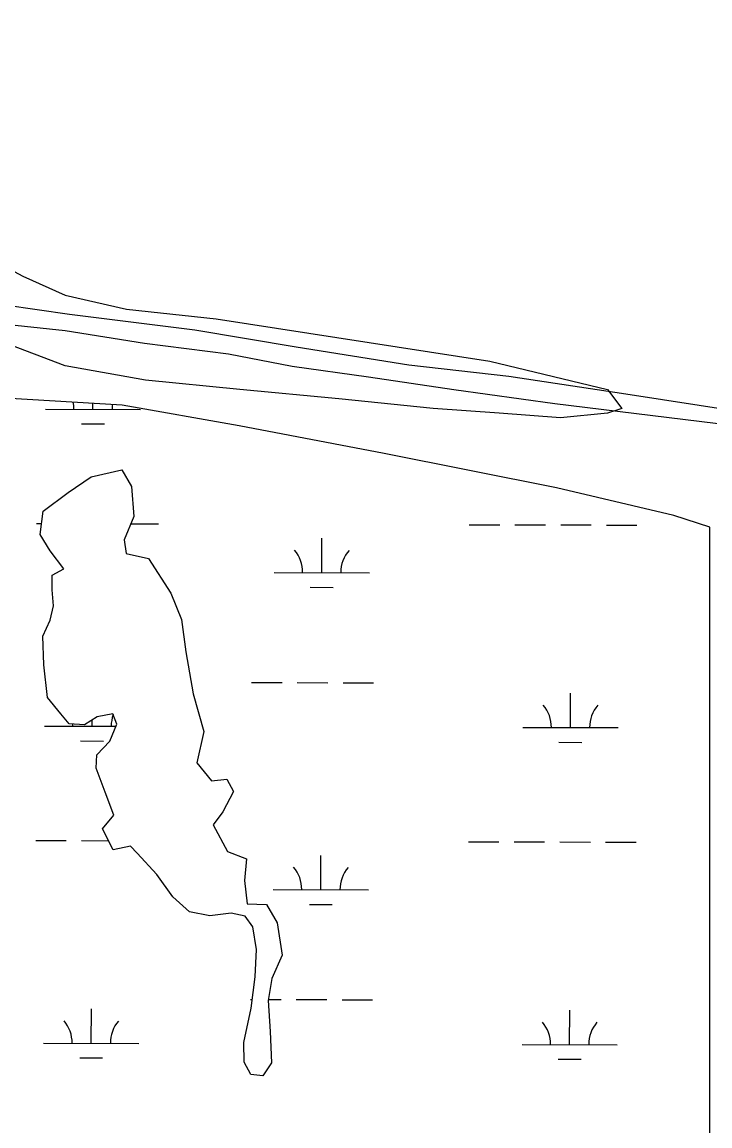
# Model space of a CAD drawing. Extents: x 3161615 to 3199515, y 867541 to 892976.
# Drawn here: x 3187756 to 3188477, y 874142 to 875300 of the extents above; entities that cross this region are included whole.
import ezdxf

# ---------------------------------------------------------------- set-up
doc = ezdxf.new("R2010")
doc.units = 0
for name, color, linetype in [('V-ROAD-CNTR', 7, 'Continuous'), ('V-SITE-VEGE', 7, 'Continuous'), ('V-TOPO-SHOR', 7, 'Continuous'), ('V-WETL-SWMP', 7, 'Continuous')]:
    doc.layers.add(name, color=color, linetype=linetype)

msp = doc.modelspace()

# ---------------------------------------------------------------- linework, layer by layer
at = {"layer": 'V-ROAD-CNTR'}
msp.add_lwpolyline([(3187370.2, 875389.5), (3187351.1, 875267.7), (3187324.2, 875062.6), (3187398, 875050.5), (3187499, 875036.1), (3187606.5, 875020.7), (3187703.1, 875008.2), (3187805.3, 874993.4), (3187936.8, 874977), (3188043, 874959.2), (3188161.4, 874940.1), (3188266.3, 874928.3), (3188389, 874909.7), (3188504.4, 874891.8)], dxfattribs=at)
at = {"layer": 'V-SITE-VEGE'}
for p, q in [((3187702, 875062.8), (3187756.4, 875033.1)), ((3187756.4, 875033.1), (3187800.9, 875013.3)), ((3187800.9, 875013.3), (3187865.2, 874998.5)), ((3187865.2, 874998.5), (3187959.2, 874988.6)), ((3187959.2, 874988.6), (3188246.2, 874944)), ((3187800.9, 874939.1), (3187736.6, 874963.8)), ((3187885, 874924.2), (3187800.9, 874939.1)), ((3188246.2, 874944), (3188369.9, 874914.3)), ((3187984, 874914.3), (3187885, 874924.2)), ((3188087.9, 874904.4), (3187984, 874914.3)), ((3188369.9, 874914.3), (3188384.7, 874894.5)), ((3188186.8, 874894.5), (3188087.9, 874904.4)), ((3188256.1, 874889.6), (3188186.8, 874894.5)), ((3188320.4, 874884.6), (3188256.1, 874889.6)), ((3188369.9, 874889.6), (3188320.4, 874884.6)), ((3188384.7, 874894.5), (3188369.9, 874889.6)), ((3187828.2, 874822.8), (3187860.1, 874829.9)), ((3187860.1, 874829.9), (3187870.3, 874812.7)), ((3187803.9, 874806.3), (3187828.2, 874822.8)), ((3187777.6, 874786.8), (3187803.9, 874806.3)), ((3187870.3, 874812.7), (3187872.7, 874780.9)), ((3187774.7, 874762.2), (3187777.6, 874786.8)), ((3187872.7, 874780.9), (3187862.6, 874756.6)), ((3187785, 874745), (3187774.7, 874762.2)), ((3187862.6, 874756.6), (3187864.9, 874742.4)), ((3187799.5, 874726), (3187785, 874745)), ((3187864.9, 874742.4), (3187888.2, 874737.1)), ((3187888.2, 874737.1), (3187911.7, 874700.6)), ((3187787.3, 874719.6), (3187799.5, 874726)), ((3187787, 874704), (3187787.3, 874719.6)), ((3187788.6, 874687.3), (3187787, 874704)), ((3187911.7, 874700.6), (3187922.7, 874673)), ((3187784.9, 874672.3), (3187788.6, 874687.3)), ((3187777.4, 874655.4), (3187784.9, 874672.3)), ((3187922.7, 874673), (3187927.5, 874639.2)), ((3187778.4, 874625.4), (3187777.4, 874655.4)), ((3187927.5, 874639.2), (3187935, 874594.9)), ((3187782.4, 874591.3), (3187778.4, 874625.4)), ((3187796.4, 874573.9), (3187782.4, 874591.3)), ((3187935, 874594.9), (3187946.4, 874555.5)), ((3187805.1, 874563.5), (3187796.4, 874573.9)), ((3187821, 874562.6), (3187805.1, 874563.5)), ((3187834.3, 874570.8), (3187821, 874562.6)), ((3187850.9, 874574), (3187834.3, 874570.8)), ((3187847.6, 874545.2), (3187855.1, 874563.1)), ((3187855.1, 874563.1), (3187850.9, 874574)), ((3187946.4, 874555.5), (3187939, 874522.7)), ((3187834, 874530.9), (3187847.6, 874545.2)), ((3187833.5, 874517.1), (3187834, 874530.9)), ((3187842.7, 874491.7), (3187833.5, 874517.1)), ((3187939, 874522.7), (3187954.5, 874503.7)), ((3187954.5, 874503.7), (3187970.5, 874505.5)), ((3187970.5, 874505.5), (3187977.5, 874492.4)), ((3187851.8, 874467.6), (3187842.7, 874491.7)), ((3187977.5, 874492.4), (3187966.1, 874471.2)), ((3187966.1, 874471.2), (3187956, 874457.5)), ((3187839.8, 874453.5), (3187851.8, 874467.6)), ((3187851.2, 874431.4), (3187839.8, 874453.5)), ((3187956, 874457.5), (3187971.2, 874429.4)), ((3187869.4, 874435.3), (3187851.2, 874431.4)), ((3187876.3, 874427.9), (3187869.4, 874435.3)), ((3187896.9, 874405.4), (3187876.3, 874427.9)), ((3187971.2, 874429.4), (3187991.1, 874421.7)), ((3187991.1, 874421.7), (3187988.9, 874399.2)), ((3187913.6, 874382), (3187896.9, 874405.4)), ((3187988.9, 874399.2), (3187991.7, 874374.8)), ((3187931.2, 874366.4), (3187913.6, 874382)), ((3187952.6, 874362.2), (3187931.2, 874366.4)), ((3187991.7, 874374.8), (3188011.9, 874374.1)), ((3188011.9, 874374.1), (3188023.4, 874354.8)), ((3187975, 874364.9), (3187952.6, 874362.2)), ((3187989.6, 874361.6), (3187975, 874364.9)), ((3187997.7, 874350.6), (3187989.6, 874361.6)), ((3188023.4, 874354.8), (3188028.3, 874320.9)), ((3188001.7, 874326.6), (3187997.7, 874350.6)), ((3188000, 874297.9), (3188001.7, 874326.6)), ((3188028.3, 874320.9), (3188017.7, 874296.4)), ((3187996.1, 874265.3), (3188000, 874297.9)), ((3188017.7, 874296.4), (3188013.8, 874273.3)), ((3188013.8, 874273.3), (3188016, 874240.6)), ((3187988.4, 874229.1), (3187996.1, 874265.3)), ((3188016, 874240.6), (3188017.4, 874207.9)), ((3187988.7, 874208.4), (3187988.4, 874229.1)), ((3187995.5, 874195.6), (3187988.7, 874208.4)), ((3188017.4, 874207.9), (3188008.2, 874194.1)), ((3188008.2, 874194.1), (3187995.5, 874195.6))]:
    msp.add_line(p, q, dxfattribs=at)
at = {"layer": 'V-TOPO-SHOR'}
for points in [[(3187354.7, 875384), (3187334.8, 875263), (3187318, 875156.4), (3187304.1, 875063.9), (3187315, 875039.9), (3187436.2, 875025.5), (3187523.3, 875013.7), (3187621.5, 874999.7), (3187705.4, 874986.4), (3187800.7, 874976.1), (3187883.9, 874963.1), (3187972.3, 874951.6), (3188038.9, 874938.8), (3188119.2, 874927.6), (3188208.7, 874914.5), (3188314.6, 874899.8), (3188397.3, 874889.6), (3188486, 874878.8)], [(3187799.5, 874726), (3187785, 874745), (3187774.7, 874762.2), (3187777.6, 874786.8), (3187803.9, 874806.3), (3187828.2, 874822.8), (3187860.1, 874829.9), (3187870.3, 874812.7), (3187872.7, 874780.9), (3187862.6, 874756.6), (3187864.9, 874742.4), (3187888.2, 874737.1), (3187911.8, 874700.6), (3187922.7, 874673)], [(3187796.4, 874573.9), (3187782.4, 874591.3), (3187778.4, 874625.4), (3187777.4, 874655.4), (3187784.9, 874672.3), (3187788.6, 874687.3), (3187787, 874704), (3187787.3, 874719.6), (3187799.5, 874726)], [(3187922.7, 874673), (3187927.5, 874639.2), (3187935, 874594.9), (3187946.4, 874555.5), (3187939, 874522.6), (3187954.5, 874503.7), (3187970.5, 874505.5), (3187977.5, 874492.4), (3187966.1, 874471.2), (3187956, 874457.5), (3187971.2, 874429.4), (3187991.1, 874421.7), (3187988.9, 874399.2), (3187991.7, 874374.8)], [(3187876.3, 874427.9), (3187869.4, 874435.3), (3187851.2, 874431.4), (3187839.8, 874453.5), (3187851.8, 874467.6), (3187842.7, 874491.7), (3187833.5, 874517.1), (3187834, 874530.9), (3187847.6, 874545.2), (3187855.1, 874563.1), (3187850.9, 874574), (3187834.3, 874570.8), (3187821, 874562.6), (3187805.1, 874563.5), (3187796.4, 874573.9)], [(3187988.4, 874229.1), (3187996.1, 874265.3), (3188000, 874297.9), (3188001.7, 874326.6), (3187997.7, 874350.6), (3187989.6, 874361.6), (3187975, 874364.9), (3187952.6, 874362.2), (3187931.2, 874366.4), (3187913.6, 874382), (3187896.9, 874405.4), (3187876.3, 874427.9)], [(3187991.7, 874374.8), (3188011.9, 874374.1), (3188023.4, 874354.8), (3188028.3, 874320.9), (3188017.7, 874296.4), (3188013.8, 874273.3), (3188016, 874240.6), (3188017.4, 874207.9), (3188008.2, 874194.1), (3187995.5, 874195.6), (3187988.7, 874208.4), (3187988.4, 874229.1)]]:
    msp.add_lwpolyline(points, dxfattribs=at)
at = {"layer": 'V-WETL-SWMP'}
for p, q in [((3187860.5, 874898), (3187737.5, 874905.2)), ((3187830, 874893.7), (3187830, 874899.8)), ((3187780, 874893.8), (3187880, 874893.5)), ((3187983.5, 874876.3), (3187860.5, 874898)), ((3187817.9, 874878.3), (3187841.9, 874878.2)), ((3188135.5, 874847.3), (3187983.5, 874876.3)), ((3188316.3, 874811.1), (3188135.5, 874847.3)), ((3187828.2, 874822.8), (3187860.1, 874829.9)), ((3187860.1, 874829.9), (3187870.3, 874812.7)), ((3187803.9, 874806.3), (3187828.2, 874822.8)), ((3187777.6, 874786.8), (3187803.9, 874806.3)), ((3187870.3, 874812.7), (3187872.7, 874780.9)), ((3188439.3, 874782.1), (3188316.3, 874811.1)), ((3187774.7, 874762.2), (3187777.6, 874786.8)), ((3187770.8, 874773.8), (3187776.1, 874773.8)), ((3187872.7, 874780.9), (3187862.6, 874756.6)), ((3187869.6, 874773.5), (3187898.8, 874773.4)), ((3188224.7, 874772.5), (3188256.7, 874772.4)), ((3188272.7, 874772.4), (3188304.7, 874772.3)), ((3188320.7, 874772.2), (3188352.7, 874772.2)), ((3188368.7, 874772.1), (3188400.7, 874772)), ((3188477.3, 874770), (3188439.3, 874782.1)), ((3187785, 874745), (3187774.7, 874762.2)), ((3188477.3, 872944.9), (3188477.3, 874770)), ((3187862.6, 874756.6), (3187864.9, 874742.4)), ((3188070, 874722.2), (3188070.1, 874758.2)), ((3187799.5, 874726), (3187785, 874745)), ((3187864.9, 874742.4), (3187888.2, 874737.1)), ((3187888.2, 874737.1), (3187911.8, 874700.6)), ((3187787.3, 874719.6), (3187799.5, 874726)), ((3187787, 874704), (3187787.3, 874719.6)), ((3188020, 874722.3), (3188120, 874722.1)), ((3187788.6, 874687.3), (3187787, 874704)), ((3188057.9, 874706.8), (3188081.9, 874706.7)), ((3187911.8, 874700.6), (3187922.7, 874673)), ((3187784.9, 874672.3), (3187788.6, 874687.3)), ((3187777.4, 874655.4), (3187784.9, 874672.3)), ((3187922.7, 874673), (3187927.5, 874639.2)), ((3187778.4, 874625.4), (3187777.4, 874655.4)), ((3187927.5, 874639.2), (3187935, 874594.9)), ((3187782.4, 874591.3), (3187778.4, 874625.4)), ((3187996.3, 874607), (3188028.3, 874606.9)), ((3188044.3, 874606.8), (3188076.3, 874606.7)), ((3188092.3, 874606.7), (3188124.3, 874606.6)), ((3187796.4, 874573.9), (3187782.4, 874591.3)), ((3187935, 874594.9), (3187946.4, 874555.5)), ((3188331, 874559.6), (3188331.1, 874595.6)), ((3187805.1, 874563.5), (3187796.4, 874573.9)), ((3187821, 874562.6), (3187805.1, 874563.5)), ((3187834.3, 874570.8), (3187821, 874562.6)), ((3187829.1, 874561), (3187829.1, 874567.6)), ((3187850.9, 874574), (3187834.3, 874570.8)), ((3187847.6, 874545.2), (3187855.1, 874563.1)), ((3187855.1, 874563.1), (3187850.9, 874574)), ((3187779.1, 874561.1), (3187854.2, 874560.9)), ((3187946.4, 874555.5), (3187939, 874522.6)), ((3188281, 874559.8), (3188381, 874559.5)), ((3187817, 874545.6), (3187841, 874545.5)), ((3187834, 874530.9), (3187847.6, 874545.2)), ((3188318.9, 874544.2), (3188342.9, 874544.1)), ((3187833.5, 874517.1), (3187834, 874530.9)), ((3187842.7, 874491.7), (3187833.5, 874517.1)), ((3187939, 874522.6), (3187954.5, 874503.7)), ((3187954.5, 874503.7), (3187970.5, 874505.5)), ((3187970.5, 874505.5), (3187977.5, 874492.4)), ((3187851.8, 874467.6), (3187842.7, 874491.7)), ((3187977.5, 874492.4), (3187966.1, 874471.2)), ((3187966.1, 874471.2), (3187956, 874457.5)), ((3187839.8, 874453.5), (3187851.8, 874467.6)), ((3187851.2, 874431.4), (3187839.8, 874453.5)), ((3187956, 874457.5), (3187971.2, 874429.4)), ((3187769.9, 874441.1), (3187801.9, 874441)), ((3187817.9, 874441), (3187846.3, 874440.9)), ((3187869.4, 874435.3), (3187851.2, 874431.4)), ((3187876.3, 874427.9), (3187869.4, 874435.3)), ((3188223.8, 874439.8), (3188255.8, 874439.7)), ((3188271.8, 874439.7), (3188303.8, 874439.6)), ((3188319.8, 874439.6), (3188351.8, 874439.5)), ((3188367.8, 874439.4), (3188399.8, 874439.4)), ((3187896.9, 874405.4), (3187876.3, 874427.9)), ((3187971.2, 874429.4), (3187991.1, 874421.7)), ((3188069.1, 874389.5), (3188069.2, 874425.5)), ((3187991.1, 874421.7), (3187988.9, 874399.2)), ((3187913.6, 874382), (3187896.9, 874405.4)), ((3187988.9, 874399.2), (3187991.7, 874374.8)), ((3188019.1, 874389.7), (3188119.1, 874389.4)), ((3187931.2, 874366.4), (3187913.6, 874382)), ((3187952.6, 874362.2), (3187931.2, 874366.4)), ((3187991.7, 874374.8), (3188011.9, 874374.1)), ((3188011.9, 874374.1), (3188023.4, 874354.8)), ((3188057, 874374.1), (3188081, 874374.1)), ((3187975, 874364.9), (3187952.6, 874362.2)), ((3187989.6, 874361.6), (3187975, 874364.9)), ((3187997.7, 874350.6), (3187989.6, 874361.6)), ((3188023.4, 874354.8), (3188028.3, 874320.9)), ((3188001.7, 874326.6), (3187997.7, 874350.6)), ((3188000, 874297.9), (3188001.7, 874326.6)), ((3188028.3, 874320.9), (3188017.7, 874296.4)), ((3187996.1, 874265.3), (3188000, 874297.9)), ((3188017.7, 874296.4), (3188013.8, 874273.3)), ((3187995.3, 874274.3), (3187997.2, 874274.3)), ((3188013.8, 874273.3), (3188016, 874240.6)), ((3188014, 874274.2), (3188027.3, 874274.2)), ((3188043.3, 874274.2), (3188075.3, 874274.1)), ((3188091.3, 874274), (3188123.3, 874273.9)), ((3187828.2, 874228.3), (3187828.3, 874264.3)), ((3187988.4, 874229.1), (3187996.1, 874265.3)), ((3188330.1, 874226.9), (3188330.2, 874262.9)), ((3188016, 874240.6), (3188017.4, 874207.9)), ((3187778.2, 874228.5), (3187878.2, 874228.2)), ((3187988.7, 874208.4), (3187988.4, 874229.1)), ((3188280.1, 874227.1), (3188380.1, 874226.8)), ((3187816.1, 874212.9), (3187840.1, 874212.9)), ((3187995.5, 874195.6), (3187988.7, 874208.4)), ((3188017.4, 874207.9), (3188008.2, 874194.1)), ((3188318, 874211.5), (3188342, 874211.5)), ((3188008.2, 874194.1), (3187995.5, 874195.6))]:
    msp.add_line(p, q, dxfattribs=at)
for centre, start, end in [((3187774.8, 874894.3), 359.0699, 10.9782), ((3187885.2, 874894), 172.489, 180.6135), ((3188014.7, 874722.8), 359.0699, 40.6135), ((3188125.2, 874722.5), 139.0699, 180.6135), ((3188275.7, 874560.2), 359.0699, 40.6135), ((3188386.2, 874559.9), 139.0699, 180.6135), ((3187773.8, 874561.6), 359.0699, 2.6328), ((3187884.3, 874561.3), 160.1803, 180.6135), ((3188013.8, 874390.2), 359.0699, 40.6135), ((3188124.3, 874389.8), 139.0699, 180.6135), ((3187772.9, 874229), 359.0699, 40.6135), ((3187883.4, 874228.6), 139.0699, 180.6135), ((3188274.8, 874227.6), 359.0699, 40.6135), ((3188385.3, 874227.3), 139.0699, 180.6135)]:
    msp.add_arc(centre, 35.2, start, end, dxfattribs=at)

doc.saveas('drawing.dxf')
